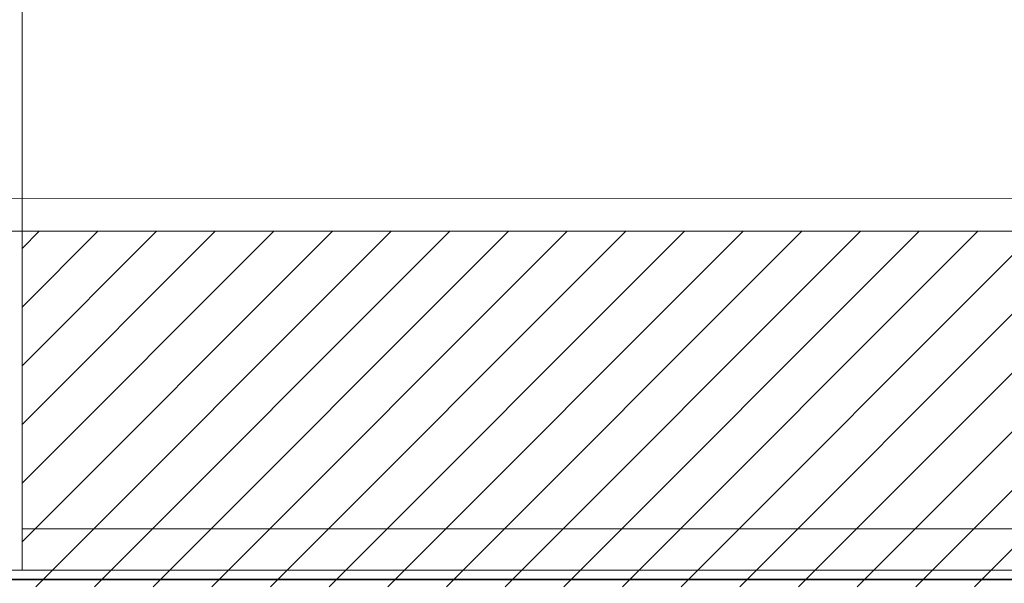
# Model space of a CAD drawing. Extents: x 3940905 to 4145695, y 925352 to 1109797.
# Tile 323 of 656: x 3983653 to 3984246, y 1099418 to 1099757. Entities that reach past the tile are written whole.
import ezdxf

# ---------------------------------------------------------------- set-up
doc = ezdxf.new("R2010")
doc.units = 0
doc.header["$LTSCALE"] = 750
doc.header["$MEASUREMENT"] = 0
doc.linetypes.add('DASHED', pattern=[0.75, 0.5, -0.25])
doc.layers.add('CKD Equipments', color=252, linetype='CONTINUOUS', lineweight=0)
doc.layers.add('CKD-Hood', color=1, linetype='CONTINUOUS')

msp = doc.modelspace()

# ---------------------------------------------------------------- hatches: boundary and pattern name
at = {"layer": 'CKD Equipments'}
h = msp.add_hatch(dxfattribs=at)
h.set_pattern_fill('ANSI31', color=256, scale=200)
h.set_pattern_definition([(45, (3982334.097, 1099395.565), (-17.67767, 17.67767), [])])
h.paths.add_polyline_path([(3983349.18, 1099629.8), (3983349.22, 1099415.59), (3982354.45, 1099415.41), (3982354.45, 1099629.62)])
h.paths.add_polyline_path([(3985187.46, 1099415.92), (3983654.16, 1099415.64), (3983654.12, 1099629.85), (3985187.46, 1099630.13)])

# ---------------------------------------------------------------- linework, layer by layer
at = {"layer": 'CKD Equipments', "color": 252, "true_color": 0x989898}
for p, q in [((3983654.12, 1100265.63), (3983654.12, 1099425.59)), ((3983654.12, 1099425.59), (3983654.12, 1099450.52)), ((3983654.12, 1099450.52), (3985203.96, 1099450.52)), ((3983654.12, 1099425.59), (3985203.96, 1099425.59))]:
    msp.add_line(p, q, dxfattribs=at)
at = {"layer": 'CKD Equipments'}
for p, q in [((3982334.1, 1099649.46), (3985203.96, 1099649.97)), ((3982354.45, 1099629.62), (3985187.46, 1099630.13))]:
    msp.add_line(p, q, dxfattribs=at)
at = {"layer": 'CKD Equipments', "linetype": 'DASHED', "ltscale": 25}
msp.add_line((3985203.96, 1099425.59), (3983116.6, 1099425.59), dxfattribs=at)
at = {"layer": 'CKD-Hood', "linetype": 'DASHED', "const_width": 1}
msp.add_lwpolyline([(3982169.87, 1100470.14), (3985369.87, 1100470.14), (3985369.87, 1099420.14), (3982169.87, 1099420.14), (3982169.87, 1100470.14), (3985369.87, 1099420.14), (3982169.87, 1099420.14), (3985369.87, 1100470.14)], dxfattribs=at)

doc.saveas('drawing.dxf')
